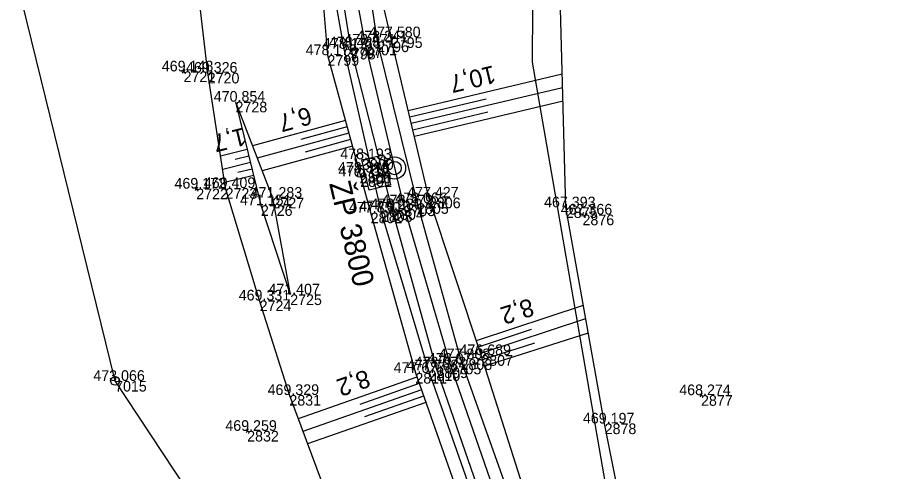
# Model space of a CAD drawing. Extents: x -1234191 to 23050, y -1290331 to -741191.
# Drawn here: x -865111 to -865012.8, y -1108747.6 to -1108696.5 of the extents above; entities that cross this region are included whole.
import ezdxf

# ---------------------------------------------------------------- set-up
doc = ezdxf.new("R2010")
doc.units = 0
for name, color, linetype in [('Vrstva 1', 7, 'Continuous'), ('Vrstva 4', 7, 'Continuous'), ('Vrstva 48', 7, 'Continuous'), ('Vrstva 49', 7, 'Continuous'), ('Vrstva 53', 7, 'Continuous'), ('Vrstva 60', 7, 'Continuous'), ('Vrstva 61', 7, 'Continuous'), ('Vrstva 63', 7, 'Continuous'), ('Vrstva 7', 7, 'Continuous')]:
    doc.layers.add(name, color=color, linetype=linetype)

msp = doc.modelspace()

# ---------------------------------------------------------------- linework, layer by layer
at = {"layer": 'Vrstva 1'}
msp.add_lwpolyline([(-865073.945, -1108549.688), (-865077.058, -1108571.775), (-865079.19, -1108594.145), (-865080.157, -1108618.98), (-865079.475, -1108643.993), (-865079.214, -1108647.841), (-865077.747, -1108663.528), (-865075.539, -1108679.737), (-865071.861, -1108699.55), (-865067.546, -1108717.667), (-865062.342, -1108735.494), (-865056.162, -1108753.24)], dxfattribs=at)
at = {"layer": 'Vrstva 4'}
for points in [[(-864935.536, -1108978.67), (-864945.031, -1108955.911), (-864956.572, -1108933.05), (-864969.279, -1108910.741), (-864982.54, -1108889.192), (-864995.918, -1108867.742), (-865009.347, -1108846.856), (-865019.434, -1108830.232), (-865024.471, -1108821.46), (-865028.658, -1108814.284), (-865037.684, -1108797.815), (-865046.071, -1108781.432), (-865051.898, -1108767.865), (-865057.635, -1108753.913), (-865063.85, -1108735.916), (-865068.823, -1108718.097), (-865073.493, -1108699.867), (-865079.274, -1108663.685)], [(-865077.832, -1108679.975), (-865077.832, -1108679.975), (-865074.258, -1108700.016), (-865070.095, -1108718.322), (-865064.725, -1108736.246), (-865058.376, -1108754.31), (-865053.302, -1108768.557), (-865046.702, -1108782.118), (-865039.27, -1108798.684), (-865030.04, -1108815.186), (-865026.184, -1108820.356), (-865026.254, -1108820.395), (-865026.254, -1108820.395), (-865024.485, -1108823.503), (-865024.485, -1108823.503), (-865024.415, -1108823.464), (-865020.816, -1108830.977), (-865010.574, -1108847.442), (-864997.279, -1108868.456), (-864983.657, -1108889.59), (-864970.453, -1108911.524), (-864957.782, -1108933.81), (-864946.373, -1108956.895), (-864937.006, -1108979.076)], [(-865073.524, -1108679.35), (-865070.5, -1108699.191), (-865066.014, -1108717.414), (-865061.12, -1108734.998), (-865054.727, -1108752.906), (-865049.47, -1108766.796), (-865043.223, -1108780.201), (-865035.154, -1108796.44), (-865026.194, -1108812.864), (-865016.916, -1108828.649), (-865006.843, -1108845.321), (-864993.523, -1108866.425), (-864980.052, -1108887.658), (-864966.801, -1108909.307), (-864953.965, -1108931.873), (-864942.531, -1108954.766), (-864932.932, -1108977.66)], [(-864931.859, -1108977.295), (-864941.621, -1108954.249), (-864953.081, -1108931.257), (-864965.578, -1108908.774), (-864979.009, -1108887.008), (-864992.789, -1108865.423), (-865006.08, -1108844.8), (-865015.962, -1108828.048), (-865019.898, -1108820.894), (-865020.372, -1108821.105), (-865020.372, -1108821.105), (-865022.224, -1108817.984), (-865022.224, -1108817.984), (-865021.849, -1108817.779), (-865024.679, -1108811.917), (-865033.501, -1108795.644), (-865041.639, -1108779.65), (-865047.276, -1108766.387), (-865053.068, -1108752.494), (-865058.78, -1108734.534), (-865064.679, -1108716.783), (-865068.969, -1108698.724), (-865073.524, -1108679.35), (-865073.524, -1108679.35)]]:
    msp.add_lwpolyline(points, dxfattribs=at)
at = {"layer": 'Vrstva 48'}
for p, q in [((-865067.013, -1108706.957), (-865049.655, -1108702.833)), ((-865066.667, -1108708.416), (-865049.614, -1108704.365)), ((-865066.84, -1108707.686), (-865058.237, -1108705.643)), ((-865066.32, -1108709.875), (-865049.574, -1108705.897)), ((-865066.493, -1108709.146), (-865058.044, -1108707.138)), ((-865074.096, -1108708.08), (-865084.558, -1108710.95)), ((-865073.898, -1108708.804), (-865079.093, -1108710.229)), ((-865073.7, -1108709.527), (-865084.017, -1108712.357)), ((-865073.501, -1108710.25), (-865078.624, -1108711.655)), ((-865085.148, -1108711.377), (-865088.146, -1108712.112)), ((-865073.303, -1108710.974), (-865083.476, -1108713.764)), ((-865084.97, -1108712.106), (-865086.5, -1108712.481)), ((-865084.792, -1108712.834), (-865087.915, -1108713.6)), ((-865084.435, -1108714.291), (-865087.685, -1108715.088)), ((-865084.613, -1108713.563), (-865086.207, -1108713.953)), ((-865059.324, -1108732.899), (-865047.276, -1108728.895)), ((-865058.85, -1108734.322), (-865047.008, -1108730.387)), ((-865059.087, -1108733.61), (-865053.115, -1108731.625)), ((-865058.393, -1108735.751), (-865046.712, -1108732.035)), ((-865058.62, -1108735.036), (-865052.733, -1108733.163)), ((-865066.031, -1108737.032), (-865079.395, -1108741.726)), ((-865065.783, -1108737.739), (-865072.458, -1108740.084)), ((-865065.534, -1108738.447), (-865078.871, -1108743.132)), ((-865065.037, -1108739.862), (-865078.347, -1108744.538)), ((-865065.286, -1108739.155), (-865071.947, -1108741.495))]:
    msp.add_line(p, q, dxfattribs=at)
at = {"layer": 'Vrstva 49'}
for p, q in [((-865092.527, -1108702.426), (-865092.115, -1108702.71)), ((-865092.179, -1108702.362), (-865092.463, -1108702.774)), ((-865091.11, -1108715.639), (-865090.684, -1108715.901)), ((-865090.766, -1108715.557), (-865091.028, -1108715.983)), ((-865047.594, -1108718.574), (-865047.156, -1108718.814)), ((-865047.255, -1108718.475), (-865047.495, -1108718.913)), ((-865034.25, -1108738.934), (-865033.8, -1108739.152)), ((-865033.916, -1108738.818), (-865034.134, -1108739.268)), ((-865085.052, -1108742.839), (-865085.27, -1108743.289)), ((-865085.386, -1108742.955), (-865084.936, -1108743.173))]:
    msp.add_line(p, q, dxfattribs=at)
for points in [[(-865045.284, -1108822.418), (-865047.62, -1108811.516), (-865051.29, -1108803.124), (-865059.035, -1108787.769), (-865065.69, -1108775.008), (-865073.449, -1108757.677), (-865080.403, -1108739.022), (-865083.753, -1108728.376), (-865087.589, -1108715.709), (-865089.599, -1108702.718), (-865091.615, -1108685.317), (-865090.258, -1108672.396), (-865080.336, -1108666.2), (-865080.174, -1108667.56), (-865080.788, -1108669.236), (-865078.853, -1108678.129), (-865079.385, -1108678.17), (-865079.09, -1108680.059), (-865077.832, -1108679.975)], [(-865014.712, -1108814.358), (-865020.78, -1108811.277), (-865027.087, -1108797.862), (-865032.983, -1108782.9), (-865035.436, -1108775.444), (-865040.584, -1108763.122), (-865040.231, -1108759.781), (-865042.538, -1108754.074), (-865044.881, -1108742.233), (-865049.254, -1108717.879), (-865050.075, -1108687.093), (-865049.383, -1108681.625), (-865052.022, -1108670.871), (-865062.448, -1108666.015), (-865075.283, -1108665.499), (-865075.047, -1108667.152), (-865074.052, -1108668.234), (-865073.27, -1108677.218), (-865072.682, -1108677.11), (-865072.336, -1108679.018), (-865073.543, -1108679.252), (-865073.524, -1108679.35)], [(-865077.832, -1108679.975), (-865076.112, -1108700.733), (-865071.247, -1108718.468), (-865066.206, -1108736.535), (-865059.857, -1108754.609), (-865055.283, -1108769.287), (-865048.576, -1108782.936), (-865046.659, -1108797.374), (-865045.284, -1108822.418)], [(-865021.849, -1108817.779), (-865024.679, -1108811.917), (-865033.501, -1108795.644), (-865041.639, -1108779.65), (-865047.276, -1108766.387), (-865053.068, -1108752.494), (-865058.78, -1108734.534), (-865064.679, -1108716.783), (-865068.969, -1108698.724), (-865073.524, -1108679.35)], [(-865086.471, -1108705.979), (-865082.307, -1108716.801), (-865080.311, -1108727.693)], [(-865086.471, -1108705.979), (-865083.613, -1108717.645), (-865080.311, -1108727.693)]]:
    msp.add_lwpolyline(points, dxfattribs=at)
at = {"layer": 'Vrstva 53'}
msp.add_line((-865100.052, -1108737.387), (-865100.024, -1108737.483), dxfattribs=at)
for points in [[(-865057.34, -1108498.15), (-865069.183, -1108569.747), (-865068.07, -1108616.67), (-865059.37, -1108656.3), (-865052.88, -1108676.84), (-865053.065, -1108701.544), (-865044.348, -1108751.804), (-865019.536, -1108819.552), (-865000.289, -1108847.197), (-864955.153, -1108918.201), (-864936.604, -1108950.317), (-864927.577, -1108982.214)], [(-865019.987, -1109376.51), (-864993.23, -1109340.352), (-864972.2, -1109308.69), (-864949.308, -1109265.493), (-864939.61, -1109234.87), (-864928.13, -1109180.95), (-864920.83, -1109133.1), (-864920.454, -1109098.74), (-864924.22, -1109056.21), (-864934.5, -1108999.96), (-864959.813, -1108949.324), (-864975.47, -1108923.73), (-865003.132, -1108886.538), (-865019.29, -1108869.816), (-865031.201, -1108854.739), (-865042.89, -1108836.18), (-865042.99, -1108823.8), (-865100.04, -1108737.44), (-865111.04, -1108692.57), (-865097.28, -1108650.63), (-865077.79, -1108523.9)]]:
    msp.add_lwpolyline(points, dxfattribs=at)
msp.add_circle((-865100.038, -1108737.435), 0.499, dxfattribs=at)
at = {"layer": 'Vrstva 60'}
for p, q in [((-865071.861, -1108699.55), (-865071.861, -1108699.55)), ((-865070.5, -1108699.191), (-865070.5, -1108699.191)), ((-865068.969, -1108698.724), (-865068.969, -1108698.724)), ((-865074.258, -1108700.016), (-865074.258, -1108700.016)), ((-865073.493, -1108699.867), (-865073.493, -1108699.867)), ((-865076.112, -1108700.733), (-865076.112, -1108700.733)), ((-865092.321, -1108702.568), (-865092.321, -1108702.568)), ((-865089.599, -1108702.718), (-865089.599, -1108702.718)), ((-865086.471, -1108705.979), (-865086.471, -1108705.979)), ((-865072.218, -1108712.454), (-865072.218, -1108712.454)), ((-865072.482, -1108713.978), (-865072.482, -1108713.978)), ((-865072.423, -1108714.376), (-865072.423, -1108714.376)), ((-865090.897, -1108715.77), (-865090.897, -1108715.77)), ((-865087.589, -1108715.709), (-865087.589, -1108715.709)), ((-865082.307, -1108716.801), (-865082.307, -1108716.801)), ((-865064.679, -1108716.783), (-865064.679, -1108716.783)), ((-865083.613, -1108717.645), (-865083.613, -1108717.645)), ((-865068.823, -1108718.097), (-865068.823, -1108718.097)), ((-865067.546, -1108717.667), (-865067.546, -1108717.667)), ((-865066.014, -1108717.414), (-865066.014, -1108717.414)), ((-865049.254, -1108717.879), (-865049.254, -1108717.879)), ((-865071.247, -1108718.468), (-865071.247, -1108718.468)), ((-865070.095, -1108718.322), (-865070.095, -1108718.322)), ((-865047.375, -1108718.694), (-865047.375, -1108718.694)), ((-865080.311, -1108727.693), (-865080.311, -1108727.693)), ((-865083.753, -1108728.376), (-865083.753, -1108728.376)), ((-865061.12, -1108734.998), (-865061.12, -1108734.998)), ((-865058.78, -1108734.534), (-865058.78, -1108734.534)), ((-865063.85, -1108735.916), (-865063.85, -1108735.916)), ((-865062.342, -1108735.494), (-865062.342, -1108735.494)), ((-865066.206, -1108736.535), (-865066.206, -1108736.535)), ((-865064.725, -1108736.246), (-865064.725, -1108736.246)), ((-865100.038, -1108737.435), (-865100.038, -1108737.435)), ((-865080.403, -1108739.022), (-865080.403, -1108739.022)), ((-865034.025, -1108739.043), (-865034.025, -1108739.043)), ((-865044.881, -1108742.233), (-865044.881, -1108742.233)), ((-865085.161, -1108743.064), (-865085.161, -1108743.064))]:
    msp.add_line(p, q, dxfattribs=at)
at = {"layer": 'Vrstva 63'}
msp.add_line((-865072.23, -1108712.405), (-865072.206, -1108712.503), dxfattribs=at)
msp.add_circle((-865072.218, -1108712.454), 0.756, dxfattribs=at)
at = {"layer": 'Vrstva 7'}
for p, q in [((-865072.494, -1108713.929), (-865072.47, -1108714.027)), ((-865072.423, -1108714.376), (-865071.817, -1108714.232))]:
    msp.add_line(p, q, dxfattribs=at)
msp.add_lwpolyline([(-865072.221, -1108712.537), (-865069.805, -1108711.962), (-865068.997, -1108715.355), (-865071.412, -1108715.93)], close=True, dxfattribs=at)
for centre, radius in [((-865068.55, -1108713.453), 1.246), ((-865068.55, -1108713.453), 0.752), ((-865072.482, -1108713.978), 0.5)]:
    msp.add_circle(centre, radius, dxfattribs=at)

# ---------------------------------------------------------------- texts
at = {"layer": 'Vrstva 48'}
for s, rotation, p in [('10,7', 193.36318, (-865057.438, -1108701.872)), ('6,7', 195.33983, (-865078.208, -1108706.522)), ('1,7', 193.76551, (-865085.571, -1108708.874)), ('8,2', 197.64275, (-865053.251, -1108728.097)), ('8,2', 199.35526, (-865071.747, -1108736.126))]:
    msp.add_text(s, height=2, rotation=rotation, dxfattribs=at).set_placement(p)
at = {"layer": 'Vrstva 60'}
for s, p in [('2701', (-865071.861, -1108700.75)), ('2796', (-865070.5, -1108700.391)), ('2795', (-865068.969, -1108699.924)), ('2798', (-865074.258, -1108701.216)), ('2797', (-865073.493, -1108701.067)), ('2799', (-865076.112, -1108701.933)), ('2721', (-865092.321, -1108703.768)), ('2720', (-865089.599, -1108703.918)), ('2728', (-865086.471, -1108707.179)), ('3800', (-865072.218, -1108713.654)), ('2800', (-865072.482, -1108715.178)), ('2801', (-865072.423, -1108715.576)), ('2722', (-865090.897, -1108716.97)), ('2723', (-865087.589, -1108716.909)), ('2727', (-865082.307, -1108718.001)), ('2806', (-865064.679, -1108717.983)), ('2726', (-865083.613, -1108718.845)), ('2803', (-865070.095, -1108719.522)), ('2804', (-865068.823, -1108719.297)), ('2703', (-865067.546, -1108718.867)), ('2805', (-865066.014, -1108718.614)), ('2875', (-865049.254, -1108719.079)), ('2802', (-865071.247, -1108719.668)), ('2876', (-865047.375, -1108719.894)), ('2725', (-865080.311, -1108728.893)), ('2724', (-865083.753, -1108729.576)), ('2808', (-865061.12, -1108736.198)), ('2807', (-865058.78, -1108735.734)), ('2809', (-865063.85, -1108737.116)), ('2705', (-865062.342, -1108736.694)), ('2811', (-865066.206, -1108737.735)), ('2810', (-865064.725, -1108737.446)), ('7015', (-865100.038, -1108738.635)), ('2831', (-865080.403, -1108740.222)), ('2877', (-865034.025, -1108740.243)), ('2878', (-865044.881, -1108743.433)), ('2832', (-865085.161, -1108744.264))]:
    msp.add_text(s, height=1.2, dxfattribs=at).set_placement(p)
at = {"layer": 'Vrstva 61'}
for s, p in [('477.580', (-865071.42, -1108698.724)), ('478.488', (-865075.947, -1108699.867)), ('478.471', (-865074.218, -1108699.55)), ('478.241', (-865072.857, -1108699.191)), ('478.179', (-865078.566, -1108700.733)), ('478.171', (-865076.615, -1108700.016)), ('469.148', (-865094.775, -1108702.568)), ('469.326', (-865092.051, -1108702.718)), ('470.854', (-865088.922, -1108705.979)), ('478.193', (-865074.67, -1108712.454)), ('478.319', (-865074.936, -1108713.978)), ('477.712', (-865074.871, -1108714.376)), ('469.172', (-865093.345, -1108715.77)), ('469.409', (-865090.043, -1108715.709)), ('471.283', (-865084.759, -1108716.801)), ('478.065', (-865068.47, -1108717.414)), ('477.427', (-865067.131, -1108716.783)), ('471.151', (-865085.97, -1108717.645)), ('477.850', (-865073.698, -1108718.468)), ('477.910', (-865072.546, -1108718.322)), ('478.280', (-865071.274, -1108718.097)), ('478.279', (-865070, -1108717.667)), ('467.393', (-865051.706, -1108717.879)), ('467.366', (-865049.827, -1108718.694)), ('469.331', (-865086.11, -1108728.376)), ('471.407', (-865082.763, -1108727.693)), ('477.808', (-865063.574, -1108734.998)), ('476.689', (-865061.234, -1108734.534)), ('478.072', (-865066.298, -1108735.916)), ('478.075', (-865064.798, -1108735.494)), ('477.677', (-865068.658, -1108736.535)), ('477.768', (-865067.179, -1108736.246)), ('473.066', (-865102.49, -1108737.435)), ('469.329', (-865082.857, -1108739.022)), ('468.274', (-865036.476, -1108739.043)), ('469.259', (-865087.615, -1108743.064)), ('469.197', (-865047.333, -1108742.233))]:
    msp.add_text(s, height=1.2, dxfattribs=at).set_placement(p)
at = {"layer": 'Vrstva 63'}
msp.add_text('ŽP 3800', height=2.4, rotation=283.39677, dxfattribs=at).set_placement((-865075.927, -1108715.197))
at = {"layer": 'Vrstva 7'}
msp.add_text('KM', height=1.2469, rotation=283.39677, dxfattribs=at).set_placement((-865071.45, -1108713.099))

doc.saveas('drawing.dxf')
